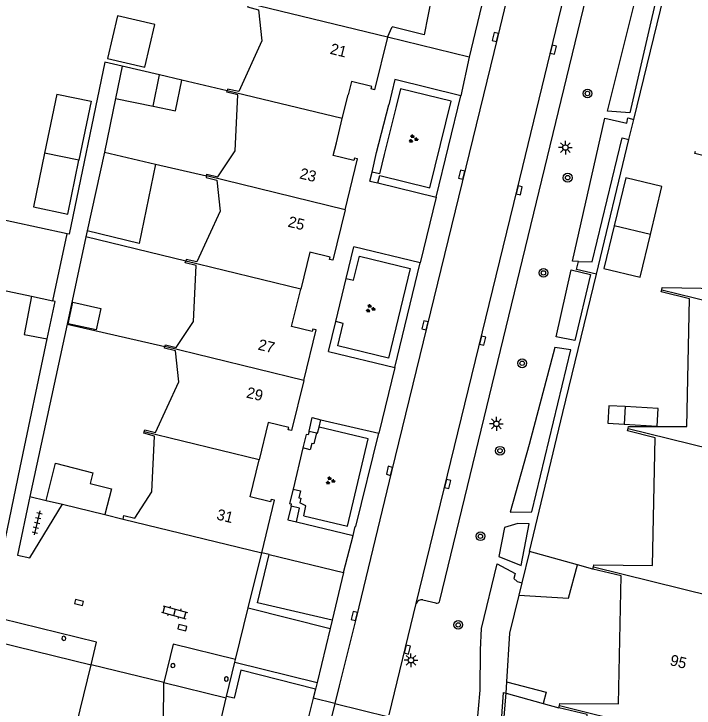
# Model space of a CAD drawing. Extents: x 125000 to 129004, y 397500 to 399008.
# Drawn here: x 127812 to 127874, y 398658.6 to 398721.8 of the extents above; entities that cross this region are included whole.
import ezdxf

# ---------------------------------------------------------------- set-up
doc = ezdxf.new("R2010")
doc.units = 0
for name, color, linetype in [('gg-afsc-erfafscheiding', 7, 'Continuous'), ('gg-afsc-hekwerk', 7, 'Continuous'), ('gg-afsc-muur', 7, 'Continuous'), ('gg-anno-huisnummerreeks BGT', 7, 'Continuous'), ('gg-bbg-bijgebouw', 7, 'Continuous'), ('gg-bbg-gedigitaliseerde bijgebouw', 7, 'Continuous'), ('gg-bbg-hoofdgebouw', 7, 'Continuous'), ('gg-bbg-luifel en loopbrug', 7, 'Continuous'), ('gg-bbg-onder overbouw', 7, 'Continuous'), ('gg-bbg-pand overbouw', 7, 'Continuous'), ('gg-bbg-pilaar onder overbouw', 7, 'Continuous'), ('gg-bbg-tussenscheiding', 7, 'Continuous'), ('gg-knt-verharding', 7, 'Continuous'), ('gg-knt-verharding nz', 7, 'Continuous'), ('gt-grn-groengrens', 7, 'Continuous'), ('gt-grn-vlakafsluiter', 7, 'Continuous'), ('gt-grn-weggrens', 7, 'Continuous'), ('gt-symb-boom', 7, 'Continuous'), ('gt-symb-groenvak', 7, 'Continuous'), ('gt-symb-klinker verharding', 7, 'Continuous'), ('gt-symb-kolk', 7, 'Continuous'), ('gt-symb-lichtmast', 7, 'Continuous'), ('gt-symb-tegel verharding', 7, 'Continuous')]:
    doc.layers.add(name, color=color, linetype=linetype)

# ---------------------------------------------------------------- blocks, each defined once
blk = doc.blocks.new('gt0-KOLK')
at = {"layer": 'gt-symb-kolk'}
blk.add_lwpolyline([(0, 0), (0.375, 0), (0.375, 0.4), (-0.375, 0.4), (-0.375, 0), (0, 0)], dxfattribs=at)
blk = doc.blocks.new('gt0-GRVAK')
at = {"layer": 'gt-symb-groenvak'}
for p, q in [((-0.11, 0.189), (-0.228, 0.24)), ((-0.182, 0.153), (0.088, 0.153)), ((-0.091, 0.211), (-0.156, 0.322)), ((-0.047, 0.214), (-0.047, 0.393)), ((-0.004, 0.211), (0.061, 0.322)), ((0.015, 0.189), (0.133, 0.24)), ((0.262, -0.052), (0.197, 0.059)), ((0.305, -0.049), (0.305, 0.13)), ((0.349, -0.052), (0.414, 0.059)), ((-0.245, -0.228), (-0.363, -0.177)), ((-0.318, -0.264), (-0.047, -0.264)), ((-0.226, -0.206), (-0.291, -0.095)), ((-0.183, -0.203), (-0.183, -0.024)), ((-0.139, -0.206), (-0.074, -0.095)), ((-0.12, -0.228), (-0.002, -0.177)), ((0.243, -0.074), (0.125, -0.023)), ((0.17, -0.11), (0.441, -0.11)), ((0.368, -0.074), (0.486, -0.023))]:
    blk.add_line(p, q, dxfattribs=at)
blk = doc.blocks.new('gt0-BOOM')
at = {"layer": 'gt-symb-boom'}
for radius in [0.4, 0.2]:
    blk.add_circle((0, 0), radius, dxfattribs=at)
blk = doc.blocks.new('gt0-LMAST')
at = {"layer": 'gt-symb-lichtmast'}
for p, q in [((-0.182, 0.173), (-0.447, 0.438)), ((-0.005, 0.246), (-0.005, 0.621)), ((0.172, 0.173), (0.437, 0.438)), ((-0.255, -0.004), (-0.63, -0.004)), ((-0.182, -0.181), (-0.447, -0.446)), ((-0.005, -0.254), (-0.005, -0.629)), ((0.437, -0.446), (0.172, -0.181)), ((0.245, -0.004), (0.62, -0.004))]:
    blk.add_line(p, q, dxfattribs=at)
blk.add_circle((-0.005, -0.004), 0.25, dxfattribs=at)
blk = doc.blocks.new('gt0-TEG1')
at = {"layer": 'gt-symb-tegel verharding'}
for p, q in [((-1.125, 0), (1.125, 0)), ((-0.9, -0.25), (-0.9, 0.25)), ((-0.45, -0.25), (-0.45, 0.25)), ((0, -0.25), (0, 0.25)), ((0.45, -0.25), (0.45, 0.25)), ((0.9, -0.25), (0.9, 0.25))]:
    blk.add_line(p, q, dxfattribs=at)
blk = doc.blocks.new('gt0-KL1')
at = {"layer": 'gt-symb-klinker verharding'}
for p, q in [((-1.15, 0.3), (1.15, 0.3)), ((-1, -0.3), (-1, 0.3)), ((-0.5, 0.3), (-0.5, 0.45)), ((0, -0.3), (0, 0.3)), ((0.5, 0.3), (0.5, 0.45)), ((1, -0.3), (1, 0.3)), ((-1.15, -0.3), (1.15, -0.3)), ((-0.5, -0.45), (-0.5, -0.3)), ((0.5, -0.45), (0.5, -0.3))]:
    blk.add_line(p, q, dxfattribs=at)

msp = doc.modelspace()

# ---------------------------------------------------------------- linework, layer by layer
at = {"layer": 'gg-afsc-erfafscheiding'}
for p, q in [((127868.068, 398710.368), (127868.516, 398712.206)), ((127818.716, 398702.035), (127818.599, 398701.496)), ((127818.599, 398701.496), (127816.877, 398693.549)), ((127816.877, 398693.549), (127813.474, 398677.844)), ((127812.614, 398680.471), (127815.077, 398692.199)), ((127859.018, 398672.842), (127862.053, 398685.49)), ((127856.359, 398653.801), (127856.883, 398659.924))]:
    msp.add_line(p, q, dxfattribs=at)
for points in [[(127868.516, 398712.206), (127874.316, 398736.013), (127877.342, 398748.812)], [(127821.887, 398717.057), (127820.324, 398717.425), (127817.064, 398701.748), (127816.89, 398701.785)], [(127796.618, 398675.73), (127811.043, 398672.97), (127812.614, 398680.471)]]:
    msp.add_lwpolyline(points, dxfattribs=at)
at = {"layer": 'gg-afsc-hekwerk'}
for p, q in [((127851.416, 398730.035), (127849.405, 398719.919)), ((127849.405, 398719.919), (127846.493, 398720.64)), ((127865.1, 398698.09), (127868.068, 398710.368)), ((127862.053, 398685.49), (127865.1, 398698.09))]:
    msp.add_line(p, q, dxfattribs=at)
at = {"layer": 'gg-afsc-muur'}
for p, q in [((127831.468, 398714.801), (127827.34, 398715.773)), ((127821.282, 398714.119), (127820.273, 398709.218)), ((127824.928, 398708.139), (127829.583, 398707.059)), ((127827.687, 398699.295), (127818.599, 398701.496)), ((127816.877, 398693.549), (127825.797, 398691.505)), ((127813.474, 398677.844), (127814.964, 398677.488)), ((127820.31, 398676.194), (127821.974, 398675.79)), ((127864.788, 398671.233), (127863.368, 398671.629)), ((127860.254, 398658.979), (127861.685, 398658.578))]:
    msp.add_line(p, q, dxfattribs=at)
msp.add_lwpolyline([(127858.038, 398668.863), (127857.182, 398665.39), (127856.904, 398660.968)], dxfattribs=at)
at = {"layer": 'gg-bbg-bijgebouw'}
for p, q in [((127821.887, 398717.057), (127821.282, 398714.119)), ((127825.295, 398716.255), (127821.887, 398717.057)), ((127815.587, 398695.67), (127816.89, 398701.785)), ((127813.644, 398696.084), (127815.587, 398695.67))]:
    msp.add_line(p, q, dxfattribs=at)
msp.add_lwpolyline([(127816.89, 398701.785), (127809.298, 398703.402), (127807.996, 398697.287), (127813.644, 398696.084)], dxfattribs=at)
at = {"layer": 'gg-bbg-gedigitaliseerde bijgebouw'}
for p, q in [((127824.708, 398713.411), (127825.295, 398716.255)), ((127821.282, 398714.119), (127824.708, 398713.411)), ((127817.96, 398708.475), (127814.827, 398709.126)), ((127870.018, 398701.706), (127866.714, 398702.505)), ((127869.078, 398697.818), (127870.018, 398701.706)), ((127867.74, 398686.029), (127867.647, 398684.432))]:
    msp.add_line(p, q, dxfattribs=at)
for points in [[(127821.482, 398721.654), (127820.565, 398717.76), (127823.972, 398716.958), (127824.889, 398720.851), (127821.482, 398721.654)], [(127814.827, 398709.126), (127813.809, 398704.231), (127816.942, 398703.58), (127817.96, 398708.475)], [(127866.714, 398702.505), (127865.774, 398698.617), (127869.078, 398697.818)], [(127817.406, 398695.536), (127819.947, 398694.985), (127819.523, 398693.03), (127816.982, 398693.581), (127817.406, 398695.536)], [(127867.647, 398684.432), (127870.641, 398684.257), (127870.735, 398685.854), (127867.74, 398686.029)]]:
    msp.add_lwpolyline(points, dxfattribs=at)
at = {"layer": 'gg-bbg-hoofdgebouw'}
for p, q in [((127841.952, 398712.271), (127842.48, 398714.436)), ((127841.415, 398710.068), (127841.952, 398712.271)), ((127821.974, 398675.79), (127834.609, 398672.71)), ((127864.788, 398671.233), (127864.834, 398671.421)), ((127825.706, 398660.883), (127819.064, 398662.514)), ((127830.342, 398655.089), (127831.374, 398659.492)), ((127861.685, 398658.578), (127861.734, 398658.785))]:
    msp.add_line(p, q, dxfattribs=at)
for points in [[(127846.059, 398719.703), (127833.408, 398722.777), (127833.331, 398722.474), (127834.315, 398722.193), (127834.608, 398719.372), (127832.514, 398714.747), (127831.506, 398714.969), (127831.468, 398714.801)], [(127846.059, 398719.703), (127844.886, 398714.91), (127844.591, 398714.99), (127844.645, 398715.213), (127842.78, 398715.668), (127842.48, 398714.436)], [(127829.583, 398707.059), (127829.624, 398707.213), (127830.613, 398706.973), (127832.179, 398709.337), (127832.432, 398714.436), (127831.439, 398714.673), (127831.468, 398714.801)], [(127842.221, 398703.97), (127843.345, 398708.6), (127843.05, 398708.672), (127842.996, 398708.448), (127841.131, 398708.903), (127841.415, 398710.068)], [(127871.052, 398696.687), (127871.099, 398696.879), (127876.454, 398696.806), (127876.674, 398708.46), (127874.08, 398709.093), (127874.142, 398709.324)], [(127829.583, 398707.059), (127829.542, 398706.906), (127830.518, 398706.664), (127830.84, 398703.837), (127828.698, 398699.223), (127827.722, 398699.448), (127827.687, 398699.295)], [(127842.221, 398703.97), (127841.102, 398699.367), (127840.802, 398699.44), (127840.856, 398699.663), (127838.991, 398700.118), (127838.164, 398696.725)], [(127825.797, 398691.505), (127825.835, 398691.662), (127826.832, 398691.42), (127828.39, 398693.802), (127828.643, 398698.887), (127827.649, 398699.129), (127827.687, 398699.295)], [(127838.438, 398688.424), (127839.56, 398693.03), (127839.259, 398693.103), (127839.203, 398692.88), (127837.338, 398693.335), (127838.164, 398696.725)], [(127867.988, 398684.042), (127868.032, 398684.229), (127873.329, 398684.221), (127873.586, 398695.855), (127871.001, 398696.481), (127871.052, 398696.687)], [(127823.903, 398683.732), (127823.949, 398683.92), (127824.929, 398683.687), (127827.047, 398688.286), (127826.742, 398691.118), (127825.761, 398691.36), (127825.797, 398691.505)], [(127838.438, 398688.424), (127837.322, 398683.844), (127837.019, 398683.917), (127837.074, 398684.141), (127835.209, 398684.596), (127834.377, 398681.179)], [(127864.834, 398671.421), (127864.883, 398671.625), (127870.219, 398671.567), (127870.47, 398683.2), (127867.938, 398683.834), (127867.988, 398684.042)], [(127821.974, 398675.79), (127822.049, 398676.101), (127823.039, 398675.879), (127824.589, 398678.255), (127824.85, 398683.35), (127823.875, 398683.62), (127823.903, 398683.732)], [(127834.609, 398672.71), (127835.776, 398677.5), (127835.475, 398677.573), (127835.42, 398677.35), (127833.555, 398677.805), (127834.377, 398681.179)], [(127861.734, 398658.785), (127861.782, 398658.984), (127867.108, 398658.953), (127867.371, 398670.599), (127864.788, 398671.233)], [(127860.218, 398645.937), (127860.318, 398646.368), (127864.004, 398646.308), (127864.255, 398657.971), (127861.685, 398658.578)]]:
    msp.add_lwpolyline(points, dxfattribs=at)
at = {"layer": 'gg-bbg-luifel en loopbrug'}
for p, q in [((127827.34, 398715.773), (127825.295, 398716.255)), ((127815.947, 398714.511), (127814.827, 398709.126)), ((127815.947, 398714.511), (127819.08, 398713.86)), ((127819.08, 398713.86), (127817.96, 398708.475)), ((127820.273, 398709.218), (127818.716, 398702.035)), ((127820.273, 398709.218), (127824.928, 398708.139)), ((127813.644, 398696.084), (127812.969, 398692.609)), ((127812.969, 398692.609), (127815.077, 398692.199)), ((127814.964, 398677.488), (127816.454, 398677.132)), ((127816.454, 398677.132), (127820.31, 398676.194)), ((127859.018, 398672.842), (127858.315, 398669.987)), ((127863.368, 398671.629), (127859.018, 398672.842)), ((127858.315, 398669.987), (127858.038, 398668.863)), ((127856.904, 398660.968), (127856.839, 398659.936)), ((127856.839, 398659.936), (127856.883, 398659.924)), ((127856.883, 398659.924), (127860.254, 398658.979))]:
    msp.add_line(p, q, dxfattribs=at)
for points in [[(127824.708, 398713.411), (127826.764, 398712.986), (127827.34, 398715.773)], [(127824.928, 398708.139), (127823.433, 398700.903), (127818.716, 398702.035)], [(127870.018, 398701.706), (127871.076, 398706.08), (127867.771, 398706.879), (127866.714, 398702.505)], [(127815.077, 398692.199), (127815.796, 398695.625), (127815.587, 398695.67)], [(127867.74, 398686.029), (127866.243, 398686.117), (127866.149, 398684.52), (127867.647, 398684.432)], [(127814.964, 398677.488), (127815.832, 398680.879), (127819.223, 398680.011), (127818.975, 398679.042), (127820.912, 398678.546), (127820.31, 398676.194)], [(127858.038, 398668.863), (127862.555, 398668.565), (127863.368, 398671.629)], [(127856.904, 398660.968), (127860.527, 398660.021), (127860.254, 398658.979)]]:
    msp.add_lwpolyline(points, dxfattribs=at)
at = {"layer": 'gg-bbg-onder overbouw'}
for p, q in [((127808.637, 398665.074), (127819.064, 398662.514)), ((127825.706, 398660.883), (127831.374, 398659.492))]:
    msp.add_line(p, q, dxfattribs=at)
at = {"layer": 'gg-bbg-pand overbouw'}
for p, q in [((127831.407, 398659.629), (127832.168, 398662.757)), ((127832.168, 398662.757), (127832.225, 398662.992)), ((127831.374, 398659.492), (127831.407, 398659.629))]:
    msp.add_line(p, q, dxfattribs=at)
for points in [[(127819.064, 398662.514), (127819.571, 398664.567), (127809.138, 398667.12)], [(127832.225, 398662.992), (127826.556, 398664.384), (127825.706, 398660.883)]]:
    msp.add_lwpolyline(points, dxfattribs=at)
at = {"layer": 'gg-bbg-pilaar onder overbouw'}
for points in [[(127816.571, 398664.723), (127816.733, 398664.793), (127816.777, 398664.904), (127816.707, 398665.066), (127816.596, 398665.11), (127816.434, 398665.04), (127816.396, 398664.869), (127816.46, 398664.767), (127816.571, 398664.723)], [(127826.509, 398662.247), (127826.671, 398662.317), (127826.715, 398662.428), (127826.645, 398662.59), (127826.534, 398662.634), (127826.372, 398662.564), (127826.334, 398662.393), (127826.398, 398662.291), (127826.509, 398662.247)], [(127831.375, 398661.022), (127831.491, 398661.051), (127831.567, 398661.143), (127831.551, 398661.319), (127831.4, 398661.409), (127831.283, 398661.379), (127831.207, 398661.287), (127831.223, 398661.111), (127831.375, 398661.022)]]:
    msp.add_lwpolyline(points, dxfattribs=at)
at = {"layer": 'gg-bbg-tussenscheiding'}
for p, q in [((127841.952, 398712.271), (127831.468, 398714.801)), ((127842.221, 398703.97), (127829.583, 398707.059)), ((127838.164, 398696.725), (127827.687, 398699.295)), ((127871.052, 398696.687), (127884.245, 398693.389)), ((127838.438, 398688.424), (127825.797, 398691.505)), ((127867.988, 398684.042), (127884.195, 398680.059)), ((127834.377, 398681.179), (127823.903, 398683.732)), ((127864.834, 398671.421), (127878.051, 398668.159)), ((127816.04, 398650.161), (127819.064, 398662.514)), ((127861.734, 398658.785), (127878.004, 398654.801))]:
    msp.add_line(p, q, dxfattribs=at)
msp.add_lwpolyline([(127826.422, 398653.484), (127825.672, 398657.266), (127825.706, 398660.883)], dxfattribs=at)
at = {"layer": 'gg-knt-verharding'}
for p, q in [((127850.844, 398668.367), (127870.717, 398750.349)), ((127856.164, 398728.873), (127853.5, 398717.861)), ((127853.5, 398717.861), (127846.059, 398719.703)), ((127846.735, 398715.837), (127846.184, 398713.538)), ((127852.76, 398714.351), (127846.735, 398715.837)), ((127850.502, 398705.116), (127852.76, 398714.351)), ((127844.665, 398707.402), (127845.083, 398709.174)), ((127844.472, 398706.584), (127844.665, 398707.402)), ((127844.472, 398706.584), (127845.192, 398706.409)), ((127845.192, 398706.409), (127850.502, 398705.116)), ((127842.309, 398697.707), (127843.005, 398700.596)), ((127849.048, 398699.134), (127843.005, 398700.596)), ((127846.745, 398689.6), (127849.048, 398699.134)), ((127841.363, 398693.783), (127842.309, 398697.707)), ((127840.706, 398691.058), (127841.363, 398693.783)), ((127840.706, 398691.058), (127846.745, 398689.6)), ((127839.832, 398684.165), (127839.994, 398684.843)), ((127839.994, 398684.843), (127845.268, 398683.604)), ((127838.923, 398683.803), (127838.841, 398683.459)), ((127838.923, 398683.803), (127839.604, 398683.641)), ((127838.353, 398682.263), (127837.464, 398678.512)), ((127837.283, 398676.957), (127837.334, 398677.166)), ((127837.769, 398675.538), (127842.933, 398674.286)), ((127833.378, 398667.691), (127834.609, 398672.71)), ((127835.284, 398672.548), (127834.609, 398672.71)), ((127835.284, 398672.548), (127842.077, 398670.924)), ((127842.077, 398670.924), (127841.023, 398666.563)), ((127846.23, 398657.955), (127848.695, 398668.081)), ((127849.298, 398668.423), (127850.48, 398668.138)), ((127832.225, 398662.992), (127833.378, 398667.691)), ((127833.378, 398667.691), (127840.84, 398665.829)), ((127841.023, 398666.563), (127840.84, 398665.829)), ((127832.168, 398662.757), (127839.65, 398660.905)), ((127839.65, 398660.905), (127839.498, 398660.285)), ((127839.498, 398660.285), (127839.295, 398659.458)), ((127841.268, 398658.973), (127846.189, 398657.779))]:
    msp.add_line(p, q, dxfattribs=at)
for points in [[(127848.695, 398668.081), (127857.877, 398705.8), (127871.723, 398762.9)], [(127863.524, 398750.359), (127859.194, 398732.545), (127856.084, 398719.661), (127846.447, 398680.134), (127843.247, 398666.911), (127841.667, 398660.577), (127841.268, 398658.973)], [(127863.468, 398699.266), (127864.704, 398699.236), (127867.449, 398710.518), (127868.068, 398710.368)], [(127865.1, 398698.09), (127863.285, 398698.529), (127863.468, 398699.266)], [(127839.604, 398683.641), (127839.701, 398683.618), (127839.832, 398684.165)], [(127838.841, 398683.459), (127838.647, 398683.502), (127838.353, 398682.263)], [(127842.933, 398674.286), (127843.13, 398675.11), (127843.193, 398675.095), (127845.268, 398683.604)], [(127837.464, 398678.512), (127837.155, 398677.21), (127837.334, 398677.166)], [(127813.474, 398677.844), (127812.362, 398672.509), (127813.489, 398672.266), (127816.454, 398677.132)], [(127837.769, 398675.538), (127838.067, 398676.766), (127837.283, 398676.957)], [(127839.295, 398659.458), (127838.52, 398656.304), (127836.188, 398654.828), (127830.342, 398655.089)], [(127841.268, 398658.973), (127840.26, 398654.914), (127840.155, 398654.615), (127840.02, 398654.328)]]:
    msp.add_lwpolyline(points, dxfattribs=at)
for centre, radius, start, end in [((127849.173, 398667.941), 0.498, 75.48877, 163.63194), ((127850.566, 398668.405), 0.281, 252.16914, 352.18057)]:
    msp.add_arc(centre, radius, start, end, dxfattribs=at)
at = {"layer": 'gg-knt-verharding nz'}
msp.add_line((127840.84, 398665.829), (127839.65, 398660.905), dxfattribs=at)
for points in [[(127838.923, 398683.803), (127839.216, 398685.029), (127839.994, 398684.843)], [(127837.283, 398676.957), (127836.985, 398675.728), (127837.769, 398675.538)]]:
    msp.add_lwpolyline(points, dxfattribs=at)
at = {"layer": 'gt-grn-groengrens'}
msp.add_line((127845.083, 398709.174), (127846.184, 398713.538), dxfattribs=at)
for points in [[(127876.506, 398749.006), (127868.144, 398712.789), (127866.118, 398712.951), (127869.187, 398725.268), (127871.538, 398734.565), (127873.973, 398744.942), (127874.938, 398749.369)], [(127845.192, 398706.409), (127845.358, 398707.089), (127849.943, 398705.973), (127851.861, 398713.852), (127847.251, 398714.989), (127846.865, 398713.375), (127845.764, 398709.013), (127845.346, 398707.241), (127844.665, 398707.402)], [(127863.468, 398699.266), (127862.919, 398699.285), (127865.871, 398712.321), (127867.88, 398711.856), (127867.983, 398712.336), (127868.516, 398712.206)], [(127842.309, 398697.707), (127842.989, 398697.543), (127843.521, 398699.751), (127848.147, 398698.632), (127846.164, 398690.461), (127841.55, 398691.574), (127842.043, 398693.619), (127841.363, 398693.783)], [(127863.135, 398692.053), (127861.443, 398692.381), (127862.8, 398698.511), (127864.56, 398698.078), (127863.135, 398692.053)], [(127862.787, 398691.193), (127861.32, 398691.411), (127858.966, 398682.592), (127857.262, 398676.4), (127859.225, 398676.444), (127862.787, 398691.193)], [(127838.46, 398676.091), (127842.415, 398675.132), (127844.318, 398683.109), (127839.832, 398684.165)], [(127839.604, 398683.641), (127839.362, 398682.627), (127839.169, 398682.669), (127839.034, 398682.102), (127838.353, 398682.263)], [(127837.464, 398678.512), (127838.145, 398678.35), (127837.996, 398677.724), (127838.179, 398677.679), (127838.079, 398677.268)], [(127838.46, 398676.091), (127838.632, 398676.993), (127838.079, 398677.268)], [(127858.262, 398671.57), (127858.977, 398675.356), (127857.95, 398675.375), (127856.742, 398675.006), (127856.224, 398672.379), (127858.262, 398671.57)], [(127841.023, 398666.563), (127834.231, 398668.144), (127835.284, 398672.548)], [(127853.374, 398650.781), (127854.211, 398656.807), (127854.509, 398660.185), (127854.54, 398663.877), (127854.641, 398665.823), (127856.072, 398671.707), (127857.705, 398670.817), (127857.588, 398670.385), (127857.892, 398670.092), (127858.315, 398669.987)], [(127839.498, 398660.285), (127832.694, 398662.016), (127832.095, 398659.462), (127831.407, 398659.629)], [(127855.883, 398649.131), (127856.646, 398659.99), (127856.839, 398659.936)]]:
    msp.add_lwpolyline(points, dxfattribs=at)
at = {"layer": 'gt-grn-vlakafsluiter'}
msp.add_line((127846.059, 398719.703), (127846.493, 398720.64), dxfattribs=at)
at = {"layer": 'gt-grn-weggrens'}
for p, q in [((127853.5, 398717.861), (127852.76, 398714.351)), ((127850.502, 398705.116), (127849.048, 398699.134)), ((127846.745, 398689.6), (127845.268, 398683.604)), ((127842.077, 398670.924), (127842.933, 398674.286)), ((127841.268, 398658.973), (127839.295, 398659.458))]:
    msp.add_line(p, q, dxfattribs=at)

# ---------------------------------------------------------------- block references
at = {"layer": 'gt-symb-boom'}
for p in [(127864.289, 398714.565), (127862.485, 398706.894), (127860.28, 398698.219), (127858.34, 398689.98), (127856.321, 398682.012), (127854.541, 398674.218), (127852.513, 398666.143)]:
    msp.add_blockref('gt0-BOOM', p, dxfattribs=at)
at = {"layer": 'gt-symb-groenvak'}
for p in [(127848.399, 398710.433), (127844.504, 398694.971), (127840.839, 398679.28)]:
    msp.add_blockref('gt0-GRVAK', p, dxfattribs=at)
at = {"layer": 'gt-symb-klinker verharding', "rotation": -15.48118592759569}
msp.add_blockref('gt0-KL1', (127826.671, 398667.297), dxfattribs=at)
at = {"layer": 'gt-symb-kolk'}
for p, rotation in [((127856.084, 398719.661), 76.42956561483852), ((127860.982, 398718.601), -103.62913379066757), ((127853.026, 398707.118), 76.29648089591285), ((127857.877, 398705.8), -103.670247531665), ((127849.681, 398693.383), 76.31216193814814), ((127854.545, 398692.1), -103.72895172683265), ((127846.447, 398680.134), 76.27888797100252), ((127851.354, 398679.037), -103.64481810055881), ((127817.92, 398667.992), -14.064036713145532), ((127843.247, 398666.911), 76.39629485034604), ((127827.329, 398665.693), -14.481034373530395), ((127847.692, 398663.946), -103.86987988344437)]:
    msp.add_blockref('gt0-KOLK', p, dxfattribs=dict(at, rotation=rotation))
at = {"layer": 'gt-symb-lichtmast'}
for p in [(127862.288, 398709.64), (127856.001, 398684.467), (127848.215, 398662.926)]:
    msp.add_blockref('gt0-LMAST', p, dxfattribs=at)
at = {"layer": 'gt-symb-tegel verharding', "rotation": -103.29958432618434}
msp.add_blockref('gt0-TEG1', (127814.146, 398675.446), dxfattribs=at)

# ---------------------------------------------------------------- texts
at = {"layer": 'gg-anno-huisnummerreeks BGT'}
for s, rotation, p in [('21', 346.2, (127840.771, 398718.193)), ('23', 346.4, (127838, 398706.832)), ('25', 346.4, (127836.933, 398702.44)), ('27', 346.3, (127834.207, 398691.239)), ('29', 346.3, (127833.144, 398686.873)), ('31', 346.3, (127830.436, 398675.76)), ('95', 346.2, (127871.74, 398662.488))]:
    msp.add_text(s, height=1, rotation=rotation, dxfattribs=at).set_placement(p)

doc.saveas('drawing.dxf')
